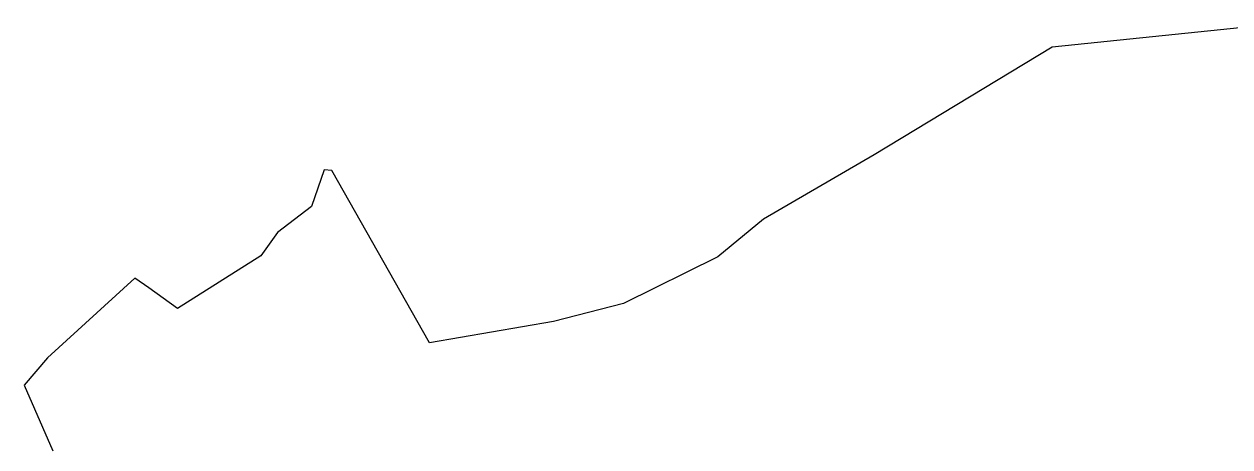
# Model space of a CAD drawing. Extents: x -546762 to -540209, y -1046851 to -1035694.
# Drawn here: x -545649 to -545131, y -1043117 to -1042936 of the extents above; entities that cross this region are included whole.
import ezdxf

# ---------------------------------------------------------------- set-up
doc = ezdxf.new("R2010")
doc.units = 0
doc.layers.add('Vrstva 13', color=7, linetype='Continuous')

msp = doc.modelspace()

# ---------------------------------------------------------------- linework, layer by layer
at = {"layer": 'Vrstva 13'}
for points in [[(-545111.56, -1042935.6), (-545207.45, -1042945.54)], [(-545207.45, -1042945.54), (-545283.95, -1042991.7)], [(-545283.95, -1042991.7), (-545331.37, -1043019.38)], [(-545520.07, -1042998.16), (-545525.52, -1043013.91)], [(-545516.85, -1042998.47), (-545520.07, -1042998.16)], [(-545474.86, -1043072.48), (-545516.85, -1042998.47)], [(-545525.52, -1043013.91), (-545540.15, -1043025.11)], [(-545331.37, -1043019.38), (-545350.97, -1043035.47)], [(-545540.15, -1043025.11), (-545547.33, -1043035.15)], [(-545547.33, -1043035.15), (-545583.02, -1043057.65)], [(-545350.97, -1043035.47), (-545391.48, -1043055.51)], [(-545601.33, -1043044.69), (-545638.86, -1043078.89)], [(-545595.44, -1043048.86), (-545601.33, -1043044.69)], [(-545583.02, -1043057.65), (-545595.44, -1043048.86)], [(-545391.48, -1043055.51), (-545421.66, -1043063.33)], [(-545421.66, -1043063.33), (-545474.86, -1043072.48)], [(-545638.86, -1043078.89), (-545648.93, -1043090.55)], [(-545648.93, -1043090.55), (-545636.56, -1043118.83)]]:
    msp.add_lwpolyline(points, dxfattribs=at)

doc.saveas('drawing.dxf')
